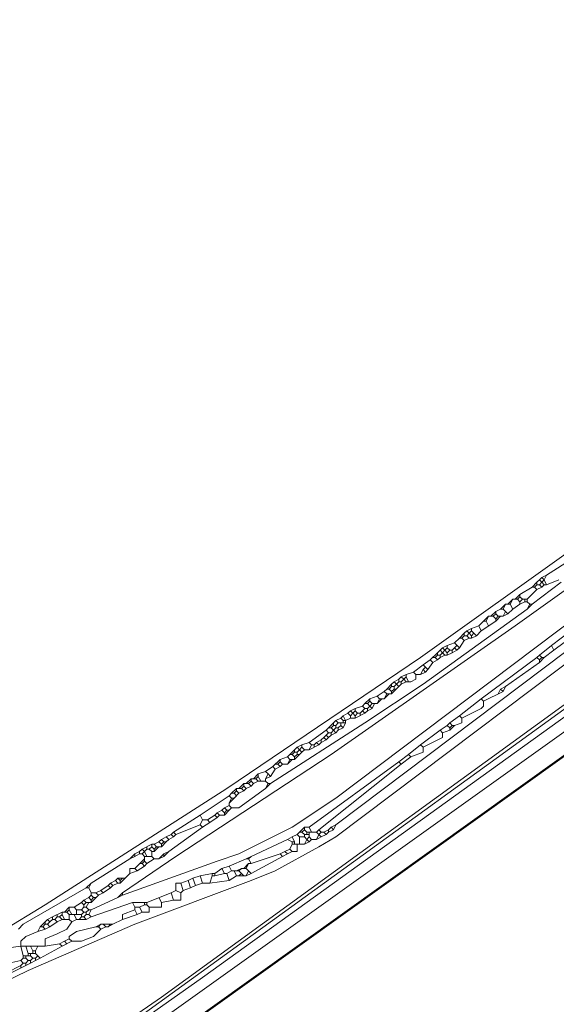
# Model space of a CAD drawing. Header units: metres. Extents: x 92810 to 93633, y 464687 to 465459.
# Tile 259 of 325: x 93314 to 93330, y 465272 to 465301. Entities that reach past the tile are written whole.
import ezdxf

# ---------------------------------------------------------------- set-up
doc = ezdxf.new("R2010")
doc.units = ezdxf.units.M
for name, color, linetype, lineweight, transparency in [('B-OI-KL-DATA_LIANDER-G', 90, 'SI_B_DATA_LIANDER', 18, 0.4), ('B-OI-KL-ET_HS_LIANDER-G', 10, 'SI_B_ET_HS_LIANDON', 18, 0.4), ('B-OI-KL-GAS_HD_LIANDER-G', 30, 'SI_B_GAS_HD_LIANDER', 18, 0.4)]:
    doc.layers.add(name, color=color, linetype=linetype, lineweight=lineweight, transparency=transparency)
doc.styles.get("Standard").update_dxf_attribs({"font": 'isocp.shx'})
doc.linetypes.add('SI_B_DATA_LIANDER', pattern='A,5,-2,["LI-DATA",Standard,S=1.5,R=0,X=-0.51,Y=-0.75],-11', length=18)
doc.linetypes.add('SI_B_ET_HS_LIANDON', pattern='A,5,-2,["LI-HS",Standard,S=1.5,R=0,X=-0.51,Y=-0.75],-10', length=17)
doc.linetypes.add('SI_B_GAS_HD_LIANDER', pattern='A,5,-2,["LI-G-HD",Standard,S=1.5,R=0,X=-0.51,Y=-0.75],-11', length=18)

msp = doc.modelspace()

# ---------------------------------------------------------------- linework, layer by layer
at = {"layer": 'B-OI-KL-DATA_LIANDER-G', "flags": 128}
msp.add_lwpolyline([(93407.607, 465323.036), (93406.893, 465322.893), (93395.607, 465314.393), (93395.321, 465314.25), (93394.75, 465314.321), (93388.607, 465321.179), (93388.179, 465321.393), (93387.321, 465321.25), (93371.036, 465309.393), (93337.893, 465285.75), (93335.679, 465284.107), (93317.607, 465271.036), (93295.536, 465255.607), (93293.179, 465253.893), (93226.607, 465206.679), (93214.393, 465197.036), (93212.964, 465196.393), (93205.679, 465194.607), (93203.821, 465194.607), (93203.536, 465194.536), (93201.679, 465194.036), (93200.107, 465194.036), (93199.679, 465194.107), (93186.179, 465195.893), (93186.036, 465195.964), (93185.393, 465196.393), (93185.179, 465196.464), (93184.679, 465196.607), (93179.893, 465202.964), (93175.536, 465204.321), (93155.536, 465230.607), (93155.536, 465230.893), (93155.25, 465231.036), (93153.821, 465233.107), (93153.679, 465233.107), (93153.464, 465233.679), (93153.393, 465233.679), (93132.821, 465261.75), (93132.607, 465261.821), (93132.536, 465262.321), (93132.179, 465262.536), (93126.321, 465270.75), (93126.107, 465270.964), (93125.179, 465271.464), (93123.25, 465274.179), (93123.25, 465274.321), (93123.321, 465274.893), (93123.25, 465274.964), (93115.964, 465285.679)], dxfattribs=at)
at = {"layer": 'B-OI-KL-ET_HS_LIANDER-G'}
for p, q in [((93328.393, 465282.893), (93327.964, 465282.607)), ((93326.679, 465281.964), (93326.464, 465281.75)), ((93325.536, 465280.964), (93325.321, 465280.75)), ((93328.607, 465280.821), (93328.036, 465280.536)), ((93324.536, 465280.179), (93324.25, 465280.036)), ((93323.679, 465279.964), (93323.464, 465279.75)), ((93323.179, 465279.25), (93322.893, 465279.107)), ((93322.036, 465278.821), (93321.821, 465278.607)), ((93320.821, 465277.821), (93320.679, 465277.679)), ((93322.893, 465276.679), (93322.893, 465276.536)), ((93318.25, 465276.321), (93317.964, 465276.179)), ((93318.036, 465275.893), (93317.75, 465275.607)), ((93318.036, 465275.964), (93318.036, 465275.821)), ((93317.607, 465275.464), (93317.321, 465275.179)), ((93318.821, 465274.893), (93318.107, 465274.607)), ((93316.679, 465274.821), (93316.464, 465274.607)), ((93315.607, 465274.321), (93315.321, 465274.179)), ((93315.893, 465273.464), (93315.607, 465273.321)), ((93314.679, 465272.821), (93314.107, 465272.536)), ((93314.393, 465272.75), (93313.964, 465272.536))]:
    msp.add_line(p, q, dxfattribs=at)
at = {"layer": 'B-OI-KL-ET_HS_LIANDER-G', "flags": 128}
for points in [[(93355.821, 465297.964), (93337.036, 465284.321), (93330.679, 465279.821), (93300.536, 465258.321), (93289.75, 465250.75), (93227.607, 465206.75), (93226.393, 465205.821), (93214.821, 465196.821), (93213.536, 465195.75), (93203.321, 465187.179), (93203.179, 465187.321), (93203.107, 465187.25), (93202.75, 465187.036)], [(93341.536, 465290.893), (93341.393, 465291.036), (93341.321, 465290.964), (93323.679, 465277.679), (93322.393, 465276.821), (93320.821, 465276.036), (93320.179, 465275.821), (93317.393, 465274.821)], [(93338.179, 465290.393), (93338.036, 465290.536), (93330.679, 465285.036), (93326.179, 465281.821), (93320.464, 465277.964), (93315.107, 465274.536), (93313.821, 465273.75), (93311.821, 465272.75), (93310.536, 465272.179), (93308.393, 465271.464), (93306.036, 465270.893), (93304.75, 465270.679), (93300.393, 465270.321), (93293.321, 465270.25), (93291.821, 465270.321), (93288.179, 465270.536), (93286.964, 465270.679), (93283.25, 465271.107), (93281.536, 465271.393), (93273.464, 465272.964)], [(93341.821, 465290.464), (93341.964, 465290.321), (93341.893, 465290.25), (93323.679, 465276.536), (93323.179, 465276.25), (93321.893, 465275.536), (93321.179, 465275.25), (93317.75, 465273.964), (93314.607, 465272.607), (93311.821, 465271.25), (93309.75, 465270.107), (93307.25, 465268.607), (93305.821, 465267.893), (93303.036, 465266.536), (93302.25, 465266.25), (93299.536, 465265.464)], [(93338.464, 465290.036), (93338.607, 465289.821), (93334.464, 465286.679), (93328.964, 465282.75), (93323.536, 465278.964), (93318.964, 465275.964), (93317.393, 465274.893)], [(93330.679, 465284.75), (93329.893, 465284.25)], [(93329.75, 465284.179), (93329.679, 465284.107)], [(93329.893, 465284.25), (93329.75, 465284.179)], [(93329.75, 465284.179), (93329.821, 465284.107)], [(93329.893, 465284.25), (93329.821, 465284.107)], [(93329.464, 465283.893), (93329.107, 465283.679)], [(93329.607, 465284.036), (93329.464, 465283.893)], [(93330.321, 465284.036), (93329.464, 465283.393)], [(93329.464, 465283.893), (93329.536, 465283.893)], [(93329.607, 465283.964), (93329.536, 465283.893)], [(93329.536, 465283.893), (93329.607, 465283.821)], [(93329.679, 465284.107), (93329.607, 465284.036)], [(93329.607, 465284.036), (93329.607, 465283.964)], [(93329.607, 465283.964), (93329.679, 465283.964)], [(93329.75, 465283.893), (93329.607, 465283.821)], [(93329.679, 465284.107), (93329.75, 465284.036)], [(93329.75, 465284.036), (93329.679, 465283.964)], [(93329.679, 465283.964), (93329.75, 465283.893)], [(93329.821, 465284.107), (93329.75, 465284.036)], [(93329.75, 465284.036), (93329.821, 465283.964)], [(93329.821, 465283.964), (93329.75, 465283.893)], [(93329.821, 465284.107), (93329.893, 465283.964)], [(93329.821, 465283.964), (93329.893, 465283.964)], [(93330.25, 465284.107), (93329.893, 465283.964)], [(93329.107, 465283.679), (93328.964, 465283.536)], [(93329.107, 465283.607), (93329.036, 465283.536)], [(93329.107, 465283.679), (93329.107, 465283.607)], [(93329.107, 465283.607), (93329.179, 465283.536)], [(93329.607, 465283.821), (93329.321, 465283.536)], [(93329.321, 465283.25), (93326.25, 465281.036), (93324.536, 465279.893), (93321.75, 465278.107)], [(93328.536, 465283.25), (93328.393, 465283.179)], [(93328.679, 465283.393), (93328.536, 465283.25)], [(93328.536, 465283.25), (93328.607, 465283.25)], [(93328.679, 465283.393), (93328.607, 465283.25)], [(93328.607, 465283.25), (93328.679, 465283.179)], [(93328.679, 465283.393), (93328.821, 465283.393)], [(93328.893, 465283.536), (93328.75, 465283.393)], [(93328.893, 465283.25), (93328.75, 465283.107)], [(93328.893, 465283.536), (93328.821, 465283.393)], [(93328.821, 465283.393), (93328.893, 465283.25)], [(93328.893, 465283.536), (93329.036, 465283.536)], [(93329.107, 465283.393), (93328.893, 465283.25)], [(93329.036, 465283.536), (93329.107, 465283.464)], [(93329.179, 465283.536), (93329.107, 465283.464)], [(93329.107, 465283.464), (93329.107, 465283.393)], [(93329.25, 465283.464), (93329.107, 465283.393)], [(93329.179, 465283.536), (93329.321, 465283.536)], [(93329.25, 465283.536), (93329.25, 465283.464)], [(93329.25, 465283.464), (93329.321, 465283.464)], [(93329.321, 465283.536), (93329.321, 465283.464)], [(93329.321, 465283.464), (93329.393, 465283.393)], [(93329.393, 465283.393), (93329.321, 465283.25)], [(93329.464, 465283.393), (93329.321, 465283.25)], [(93329.393, 465283.393), (93329.464, 465283.393)], [(93328.179, 465283.036), (93328.036, 465282.893)], [(93328.179, 465283.036), (93328.107, 465282.893)], [(93328.179, 465283.036), (93328.321, 465283.036)], [(93328.393, 465283.179), (93328.25, 465283.036)], [(93328.393, 465283.107), (93328.321, 465283.036)], [(93328.321, 465283.036), (93328.393, 465282.964)], [(93328.393, 465283.179), (93328.393, 465283.107)], [(93328.393, 465283.107), (93328.464, 465283.036)], [(93328.464, 465283.036), (93328.393, 465282.964)], [(93328.536, 465283.036), (93328.393, 465282.893)], [(93328.393, 465282.964), (93328.393, 465282.893)], [(93328.464, 465283.036), (93328.607, 465283.036)], [(93328.679, 465283.179), (93328.607, 465283.036)], [(93328.75, 465283.107), (93328.607, 465283.036)], [(93328.679, 465283.179), (93328.75, 465283.107)], [(93327.679, 465282.679), (93327.536, 465282.607)], [(93327.893, 465282.75), (93327.679, 465282.679)], [(93327.679, 465282.679), (93327.679, 465282.607)], [(93328.036, 465282.893), (93327.893, 465282.75)], [(93327.893, 465282.75), (93327.964, 465282.607)], [(93328.036, 465282.893), (93328.107, 465282.893)], [(93328.107, 465282.893), (93328.179, 465282.75)], [(93331.179, 465282.536), (93323.679, 465276.893)], [(93327.321, 465282.393), (93327.179, 465282.25)], [(93327.464, 465282.536), (93327.321, 465282.393)], [(93327.321, 465282.393), (93327.393, 465282.393)], [(93327.464, 465282.464), (93327.393, 465282.393)], [(93327.393, 465282.393), (93327.464, 465282.321)], [(93327.536, 465282.607), (93327.464, 465282.536)], [(93327.464, 465282.536), (93327.464, 465282.464)], [(93327.464, 465282.464), (93327.536, 465282.464)], [(93327.607, 465282.393), (93327.464, 465282.321)], [(93327.536, 465282.607), (93327.607, 465282.536)], [(93327.607, 465282.536), (93327.536, 465282.464)], [(93327.536, 465282.464), (93327.607, 465282.393)], [(93327.679, 465282.607), (93327.607, 465282.536)], [(93327.607, 465282.536), (93327.679, 465282.464)], [(93327.607, 465282.393), (93327.679, 465282.393)], [(93327.679, 465282.607), (93327.75, 465282.536)], [(93327.75, 465282.536), (93327.679, 465282.464)], [(93327.679, 465282.464), (93327.679, 465282.393)], [(93327.821, 465282.464), (93327.679, 465282.393)], [(93327.75, 465282.536), (93327.821, 465282.464)], [(93327.964, 465282.607), (93327.821, 465282.464)], [(93330.607, 465282.607), (93330.036, 465282.179)], [(93330.679, 465282.464), (93330.107, 465282.036)], [(93326.821, 465282.107), (93326.75, 465282.036)], [(93326.964, 465282.179), (93326.821, 465282.107)], [(93326.821, 465282.107), (93326.893, 465282.036)], [(93326.964, 465282.107), (93326.893, 465282.036)], [(93327.179, 465282.25), (93326.964, 465282.179)], [(93326.964, 465282.179), (93326.964, 465282.107)], [(93326.964, 465282.107), (93327.036, 465282.036)], [(93327.179, 465282.107), (93327.107, 465282.036)], [(93327.179, 465282.25), (93327.321, 465282.107)], [(93327.25, 465282.179), (93327.179, 465282.107)], [(93327.179, 465282.107), (93327.25, 465282.036)], [(93327.321, 465282.107), (93327.25, 465282.036)], [(93327.464, 465282.321), (93327.321, 465282.107)], [(93330.036, 465282.179), (93329.679, 465281.893)], [(93330.036, 465282.179), (93330.107, 465282.036)], [(93326.536, 465281.821), (93326.607, 465281.821)], [(93326.679, 465281.893), (93326.607, 465281.821)], [(93326.607, 465281.821), (93326.679, 465281.75)], [(93326.75, 465282.036), (93326.679, 465281.964)], [(93326.679, 465281.964), (93326.679, 465281.893)], [(93326.679, 465281.893), (93326.75, 465281.893)], [(93326.75, 465281.821), (93326.679, 465281.75)], [(93326.75, 465282.036), (93326.821, 465281.964)], [(93326.821, 465281.964), (93326.75, 465281.893)], [(93326.75, 465281.893), (93326.75, 465281.821)], [(93326.893, 465281.893), (93326.75, 465281.821)], [(93326.893, 465282.036), (93326.821, 465281.964)], [(93326.821, 465281.964), (93326.893, 465281.893)], [(93326.893, 465282.036), (93326.964, 465281.964)], [(93326.893, 465281.893), (93326.964, 465281.893)], [(93327.036, 465282.036), (93326.964, 465281.964)], [(93326.964, 465281.964), (93326.964, 465281.893)], [(93327.107, 465281.964), (93326.964, 465281.893)], [(93327.036, 465282.036), (93327.107, 465282.036)], [(93327.107, 465282.036), (93327.107, 465281.964)], [(93327.25, 465282.036), (93327.107, 465281.964)], [(93329.607, 465281.821), (93327.964, 465280.607)], [(93329.679, 465281.893), (93329.607, 465281.821)], [(93329.607, 465281.821), (93329.679, 465281.75)], [(93329.679, 465281.893), (93329.75, 465281.821)], [(93329.75, 465281.821), (93329.679, 465281.75)], [(93329.821, 465281.821), (93329.679, 465281.679)], [(93329.75, 465281.821), (93329.821, 465281.821)], [(93330.107, 465282.036), (93329.821, 465281.821)], [(93326.25, 465281.607), (93325.964, 465281.393)], [(93326.464, 465281.75), (93326.25, 465281.607)], [(93326.25, 465281.607), (93326.321, 465281.536)], [(93326.321, 465281.536), (93326.25, 465281.464)], [(93326.321, 465281.536), (93326.393, 465281.464)], [(93326.536, 465281.679), (93326.393, 465281.464)], [(93326.464, 465281.75), (93326.536, 465281.679)], [(93326.679, 465281.75), (93326.536, 465281.679)], [(93329.679, 465281.679), (93328.679, 465280.964)], [(93329.679, 465281.75), (93329.679, 465281.679)], [(93325.607, 465281.25), (93325.536, 465281.179)], [(93325.75, 465281.321), (93325.607, 465281.25)], [(93325.607, 465281.25), (93325.679, 465281.179)], [(93325.75, 465281.25), (93325.679, 465281.179)], [(93325.964, 465281.393), (93325.75, 465281.321)], [(93325.75, 465281.321), (93325.75, 465281.25)], [(93325.75, 465281.25), (93325.821, 465281.107)], [(93326.036, 465281.321), (93326.036, 465281.179), (93325.893, 465281.107)], [(93325.964, 465281.393), (93326.036, 465281.321)], [(93326.036, 465281.321), (93326.179, 465281.321)], [(93326.25, 465281.464), (93326.179, 465281.321)], [(93326.321, 465281.393), (93326.179, 465281.321)], [(93326.25, 465281.464), (93326.321, 465281.393)], [(93326.393, 465281.464), (93326.321, 465281.393)], [(93325.321, 465281.036), (93325.179, 465280.893)], [(93325.321, 465280.964), (93325.25, 465280.893)], [(93325.393, 465281.107), (93325.321, 465281.036)], [(93325.321, 465281.036), (93325.321, 465280.964)], [(93325.321, 465280.964), (93325.393, 465280.964)], [(93325.536, 465281.179), (93325.393, 465281.107)], [(93325.393, 465281.107), (93325.464, 465281.036)], [(93325.464, 465281.036), (93325.393, 465280.964)], [(93325.393, 465280.964), (93325.393, 465280.893)], [(93325.536, 465281.107), (93325.464, 465281.036)], [(93325.464, 465281.036), (93325.536, 465280.964)], [(93325.536, 465281.179), (93325.536, 465281.107)], [(93325.536, 465281.107), (93325.607, 465281.107)], [(93325.607, 465281.036), (93325.536, 465280.964)], [(93325.679, 465281.179), (93325.607, 465281.107)], [(93325.607, 465281.107), (93325.607, 465281.036)], [(93325.75, 465281.107), (93325.607, 465281.036)], [(93325.679, 465281.179), (93325.75, 465281.107)], [(93325.75, 465281.107), (93325.893, 465281.107)], [(93328.679, 465280.964), (93328.536, 465280.893)], [(93328.679, 465280.964), (93328.607, 465280.821)], [(93324.893, 465280.679), (93324.679, 465280.607)], [(93325.107, 465280.821), (93324.893, 465280.679)], [(93324.893, 465280.679), (93324.964, 465280.607)], [(93325.179, 465280.893), (93325.107, 465280.821)], [(93325.107, 465280.821), (93325.179, 465280.75)], [(93325.179, 465280.75), (93325.107, 465280.607)], [(93325.25, 465280.75), (93325.107, 465280.607)], [(93325.179, 465280.893), (93325.25, 465280.893)], [(93325.179, 465280.75), (93325.321, 465280.75)], [(93325.25, 465280.893), (93325.321, 465280.821)], [(93325.393, 465280.893), (93325.321, 465280.821)], [(93325.321, 465280.821), (93325.321, 465280.75)], [(93325.393, 465280.893), (93325.464, 465280.893)], [(93328.536, 465280.893), (93328.464, 465280.75)], [(93328.536, 465280.893), (93328.607, 465280.821)], [(93324.464, 465280.393), (93324.25, 465280.321)], [(93324.536, 465280.464), (93324.464, 465280.393)], [(93324.464, 465280.393), (93324.536, 465280.321)], [(93324.679, 465280.607), (93324.536, 465280.464)], [(93324.536, 465280.464), (93324.607, 465280.464)], [(93324.679, 465280.536), (93324.607, 465280.464)], [(93324.607, 465280.464), (93324.679, 465280.393)], [(93324.679, 465280.393), (93324.607, 465280.321)], [(93324.679, 465280.607), (93324.679, 465280.536)], [(93324.679, 465280.536), (93324.75, 465280.464)], [(93324.75, 465280.464), (93324.679, 465280.393)], [(93324.679, 465280.393), (93324.75, 465280.321)], [(93324.75, 465280.464), (93324.893, 465280.464)], [(93324.821, 465280.464), (93324.75, 465280.321)], [(93324.964, 465280.607), (93324.893, 465280.464)], [(93325.036, 465280.607), (93324.893, 465280.464)], [(93324.964, 465280.607), (93325.107, 465280.607)], [(93327.964, 465280.607), (93327.321, 465280.107)], [(93328.036, 465280.536), (93328.036, 465280.393), (93327.964, 465280.321), (93327.393, 465280.036)], [(93327.964, 465280.607), (93328.036, 465280.536)], [(93323.893, 465280.107), (93323.821, 465280.036)], [(93324.036, 465280.179), (93323.893, 465280.107)], [(93323.893, 465280.107), (93323.964, 465279.964)], [(93324.107, 465280.25), (93324.036, 465280.179)], [(93324.036, 465280.179), (93324.107, 465280.107)], [(93324.25, 465280.321), (93324.107, 465280.25)], [(93324.107, 465280.25), (93324.179, 465280.179)], [(93324.179, 465280.179), (93324.107, 465280.107)], [(93324.107, 465280.107), (93324.107, 465280.036)], [(93324.25, 465280.25), (93324.179, 465280.179)], [(93324.179, 465280.179), (93324.25, 465280.107)], [(93324.25, 465280.321), (93324.25, 465280.25)], [(93324.25, 465280.25), (93324.321, 465280.179)], [(93324.321, 465280.179), (93324.25, 465280.107)], [(93324.25, 465280.107), (93324.25, 465280.036)], [(93324.321, 465280.179), (93324.393, 465280.179)], [(93324.464, 465280.25), (93324.393, 465280.179)], [(93324.393, 465280.179), (93324.393, 465280.107)], [(93324.536, 465280.321), (93324.464, 465280.25)], [(93324.464, 465280.25), (93324.536, 465280.179)], [(93324.536, 465280.321), (93324.607, 465280.321)], [(93324.607, 465280.25), (93324.536, 465280.179)], [(93324.607, 465280.321), (93324.607, 465280.25)], [(93324.75, 465280.321), (93324.607, 465280.25)], [(93327.321, 465280.107), (93327.036, 465279.893)], [(93327.321, 465280.107), (93327.393, 465280.036)], [(93323.607, 465279.821), (93323.536, 465279.75)], [(93323.607, 465279.893), (93323.607, 465279.821)], [(93323.607, 465279.821), (93323.679, 465279.821)], [(93323.821, 465280.036), (93323.679, 465279.964)], [(93323.679, 465279.964), (93323.75, 465279.893)], [(93323.75, 465279.893), (93323.679, 465279.821)], [(93323.679, 465279.821), (93323.679, 465279.75)], [(93323.75, 465279.893), (93323.964, 465279.893)], [(93323.821, 465279.821), (93323.75, 465279.75)], [(93323.821, 465280.036), (93323.893, 465279.964)], [(93323.821, 465279.893), (93323.821, 465279.821)], [(93323.821, 465279.821), (93323.893, 465279.75)], [(93323.893, 465279.964), (93323.964, 465279.964)], [(93323.893, 465279.964), (93323.893, 465279.893)], [(93323.964, 465279.893), (93323.893, 465279.75)], [(93324.107, 465280.036), (93323.964, 465279.964)], [(93323.964, 465279.964), (93323.964, 465279.893)], [(93324.107, 465280.036), (93324.25, 465280.036)], [(93326.964, 465279.821), (93326.75, 465279.679)], [(93327.036, 465279.893), (93326.964, 465279.821)], [(93326.964, 465279.821), (93327.036, 465279.75)], [(93327.036, 465279.893), (93327.107, 465279.821)], [(93327.107, 465279.821), (93327.036, 465279.75)], [(93327.179, 465279.821), (93327.036, 465279.679)], [(93327.107, 465279.821), (93327.179, 465279.821)], [(93327.393, 465280.036), (93327.393, 465279.893), (93327.179, 465279.821)], [(93323.393, 465279.679), (93322.893, 465279.321)], [(93323.393, 465279.536), (93323.321, 465279.464)], [(93323.464, 465279.75), (93323.393, 465279.679)], [(93323.393, 465279.679), (93323.464, 465279.607)], [(93323.464, 465279.607), (93323.393, 465279.536)], [(93323.393, 465279.536), (93323.464, 465279.464)], [(93323.464, 465279.75), (93323.536, 465279.75)], [(93323.464, 465279.607), (93323.536, 465279.607)], [(93323.536, 465279.536), (93323.464, 465279.464)], [(93323.536, 465279.75), (93323.607, 465279.679)], [(93323.607, 465279.679), (93323.536, 465279.607)], [(93323.536, 465279.607), (93323.536, 465279.536)], [(93323.679, 465279.607), (93323.536, 465279.536)], [(93323.679, 465279.75), (93323.607, 465279.679)], [(93323.607, 465279.679), (93323.679, 465279.607)], [(93323.679, 465279.75), (93323.75, 465279.75)], [(93323.75, 465279.679), (93323.679, 465279.607)], [(93323.75, 465279.75), (93323.75, 465279.679)], [(93323.893, 465279.75), (93323.75, 465279.679)], [(93326.75, 465279.679), (93326.179, 465279.25)], [(93326.821, 465279.607), (93326.821, 465279.464), (93326.25, 465279.179)], [(93326.75, 465279.679), (93326.821, 465279.607)], [(93327.036, 465279.679), (93326.821, 465279.607)], [(93327.036, 465279.75), (93327.036, 465279.679)], [(93322.679, 465279.25), (93322.536, 465279.179)], [(93322.893, 465279.321), (93322.679, 465279.25)], [(93322.679, 465279.25), (93322.679, 465279.179)], [(93322.893, 465279.321), (93322.964, 465279.25)], [(93322.964, 465279.25), (93322.893, 465279.107)], [(93322.964, 465279.25), (93323.036, 465279.25)], [(93323.107, 465279.321), (93323.036, 465279.25)], [(93323.036, 465279.25), (93323.036, 465279.179)], [(93323.25, 465279.393), (93323.107, 465279.321)], [(93323.107, 465279.321), (93323.179, 465279.25)], [(93323.25, 465279.321), (93323.179, 465279.25)], [(93323.321, 465279.464), (93323.25, 465279.393)], [(93323.25, 465279.393), (93323.25, 465279.321)], [(93323.393, 465279.393), (93323.25, 465279.321)], [(93323.321, 465279.464), (93323.393, 465279.393)], [(93323.464, 465279.464), (93323.393, 465279.393)], [(93326.179, 465279.25), (93325.821, 465278.964)], [(93326.179, 465279.25), (93326.25, 465279.179)], [(93322.321, 465278.964), (93322.25, 465278.893)], [(93322.464, 465279.107), (93322.321, 465278.964)], [(93322.321, 465278.964), (93322.393, 465278.964)], [(93322.464, 465279.036), (93322.393, 465278.964)], [(93322.393, 465278.964), (93322.464, 465278.893)], [(93322.536, 465279.179), (93322.464, 465279.107)], [(93322.464, 465279.107), (93322.464, 465279.036)], [(93322.464, 465279.036), (93322.536, 465279.036)], [(93322.536, 465278.964), (93322.464, 465278.893)], [(93322.607, 465278.964), (93322.464, 465278.821)], [(93322.536, 465279.179), (93322.607, 465279.107)], [(93322.607, 465279.107), (93322.536, 465279.036)], [(93322.536, 465279.036), (93322.536, 465278.964)], [(93322.536, 465278.964), (93322.607, 465278.964)], [(93322.679, 465279.179), (93322.607, 465279.107)], [(93322.607, 465279.107), (93322.679, 465279.036)], [(93322.679, 465279.036), (93322.607, 465278.964)], [(93322.679, 465279.179), (93322.75, 465279.107)], [(93322.75, 465279.107), (93322.679, 465279.036)], [(93322.75, 465279.107), (93322.893, 465279.107)], [(93325.821, 465278.964), (93325.536, 465278.75)], [(93325.821, 465278.964), (93325.893, 465278.893)], [(93326.25, 465279.179), (93326.25, 465279.036), (93325.893, 465278.893)], [(93321.893, 465278.679), (93321.964, 465278.679)], [(93322.036, 465278.75), (93321.964, 465278.679)], [(93321.964, 465278.679), (93322.036, 465278.607)], [(93322.25, 465278.893), (93322.036, 465278.821)], [(93322.036, 465278.821), (93322.036, 465278.75)], [(93322.036, 465278.75), (93322.107, 465278.679)], [(93322.107, 465278.679), (93322.036, 465278.607)], [(93322.107, 465278.679), (93322.25, 465278.679)], [(93322.25, 465278.893), (93322.321, 465278.821)], [(93322.321, 465278.821), (93322.25, 465278.679)], [(93322.393, 465278.821), (93322.25, 465278.679)], [(93322.321, 465278.821), (93322.464, 465278.821)], [(93322.464, 465278.893), (93322.464, 465278.821)], [(93325.536, 465278.75), (93322.893, 465276.821)], [(93325.607, 465278.679), (93323.179, 465276.75)], [(93325.536, 465278.75), (93325.607, 465278.679)], [(93325.893, 465278.893), (93325.607, 465278.679)], [(93321.393, 465278.393), (93321.25, 465278.25)], [(93321.393, 465278.321), (93321.321, 465278.25)], [(93321.607, 465278.464), (93321.393, 465278.393)], [(93321.393, 465278.393), (93321.393, 465278.321)], [(93321.393, 465278.321), (93321.464, 465278.179)], [(93321.821, 465278.607), (93321.607, 465278.464)], [(93321.607, 465278.464), (93321.679, 465278.393)], [(93321.679, 465278.393), (93321.607, 465278.25)], [(93321.75, 465278.321), (93321.607, 465278.25)], [(93321.679, 465278.393), (93321.75, 465278.321)], [(93321.893, 465278.536), (93321.75, 465278.321)], [(93321.821, 465278.607), (93321.893, 465278.536)], [(93322.036, 465278.607), (93321.893, 465278.536)], [(93320.964, 465278.107), (93320.821, 465277.964)], [(93320.964, 465278.036), (93320.893, 465277.964)], [(93320.964, 465278.107), (93321.107, 465278.107)], [(93320.964, 465278.107), (93320.964, 465278.036)], [(93320.964, 465278.036), (93321.036, 465277.964)], [(93321.179, 465278.25), (93321.036, 465278.107)], [(93321.179, 465278.036), (93321.036, 465277.964)], [(93321.179, 465278.179), (93321.107, 465278.107)], [(93321.107, 465278.107), (93321.179, 465278.036)], [(93321.179, 465278.25), (93321.321, 465278.25)], [(93321.179, 465278.25), (93321.179, 465278.179)], [(93321.179, 465278.179), (93321.25, 465278.107)], [(93321.25, 465278.107), (93321.179, 465278.036)], [(93321.393, 465278.179), (93321.25, 465278.107)], [(93321.321, 465278.25), (93321.393, 465278.179)], [(93321.393, 465278.179), (93321.607, 465278.179)], [(93321.607, 465278.25), (93321.607, 465278.179)], [(93321.607, 465278.179), (93321.679, 465278.107)], [(93321.679, 465278.107), (93321.607, 465277.964)], [(93321.75, 465278.107), (93321.607, 465277.964)], [(93321.679, 465278.107), (93321.75, 465278.107)], [(93320.536, 465277.75), (93319.679, 465277.179)], [(93320.607, 465277.821), (93320.536, 465277.75)], [(93320.536, 465277.75), (93320.607, 465277.679)], [(93320.75, 465277.964), (93320.607, 465277.821)], [(93321.607, 465277.964), (93320.821, 465277.393), (93320.607, 465277.393)], [(93320.607, 465277.821), (93320.679, 465277.821)], [(93320.75, 465277.893), (93320.679, 465277.821)], [(93320.679, 465277.821), (93320.75, 465277.75)], [(93320.75, 465277.964), (93320.893, 465277.964)], [(93320.75, 465277.964), (93320.75, 465277.893)], [(93320.75, 465277.893), (93320.821, 465277.821)], [(93320.964, 465277.893), (93320.821, 465277.821)], [(93320.893, 465277.964), (93320.964, 465277.893)], [(93321.036, 465277.964), (93320.964, 465277.893)], [(93320.536, 465277.464), (93320.393, 465277.393)], [(93320.607, 465277.679), (93320.536, 465277.536)], [(93320.679, 465277.679), (93320.536, 465277.536)], [(93320.536, 465277.536), (93320.536, 465277.464)], [(93320.536, 465277.464), (93320.607, 465277.393)], [(93320.607, 465277.679), (93320.679, 465277.679)], [(93319.679, 465277.179), (93318.893, 465276.679)], [(93319.679, 465277.179), (93319.75, 465277.036)], [(93320.107, 465277.179), (93319.893, 465277.036)], [(93320.179, 465277.25), (93320.107, 465277.179)], [(93320.107, 465277.179), (93320.179, 465277.107)], [(93320.321, 465277.321), (93320.179, 465277.25)], [(93320.179, 465277.25), (93320.25, 465277.179)], [(93320.25, 465277.179), (93320.179, 465277.107)], [(93320.25, 465277.179), (93320.393, 465277.179)], [(93320.393, 465277.393), (93320.321, 465277.321)], [(93320.321, 465277.321), (93320.393, 465277.25)], [(93320.393, 465277.393), (93320.464, 465277.321)], [(93320.464, 465277.321), (93320.393, 465277.25)], [(93320.536, 465277.321), (93320.393, 465277.179)], [(93320.393, 465277.25), (93320.393, 465277.179)], [(93320.464, 465277.321), (93320.536, 465277.321)], [(93320.607, 465277.393), (93320.536, 465277.321)], [(93319.679, 465276.893), (93318.964, 465276.607)], [(93319.75, 465277.036), (93319.679, 465276.893)], [(93319.679, 465276.893), (93319.75, 465276.821)], [(93319.75, 465277.036), (93319.893, 465277.036)], [(93319.964, 465276.964), (93319.75, 465276.821)], [(93319.893, 465277.036), (93319.964, 465276.964)], [(93320.179, 465277.107), (93319.964, 465276.964)], [(93323.679, 465276.893), (93323.536, 465276.821)], [(93323.679, 465276.893), (93323.607, 465276.75)], [(93318.821, 465276.607), (93318.679, 465276.536)], [(93319.75, 465276.821), (93318.75, 465276.107)], [(93318.893, 465276.679), (93318.821, 465276.607)], [(93318.821, 465276.607), (93318.893, 465276.536)], [(93318.893, 465276.679), (93318.964, 465276.607)], [(93318.964, 465276.607), (93318.893, 465276.536)], [(93322.536, 465276.607), (93322.393, 465276.536)], [(93322.607, 465276.679), (93322.536, 465276.607)], [(93322.536, 465276.607), (93322.607, 465276.536)], [(93322.75, 465276.821), (93322.607, 465276.679)], [(93322.607, 465276.679), (93322.679, 465276.679)], [(93322.75, 465276.75), (93322.679, 465276.679)], [(93322.679, 465276.679), (93322.75, 465276.607)], [(93322.75, 465276.821), (93322.893, 465276.821)], [(93322.75, 465276.821), (93322.75, 465276.75)], [(93322.75, 465276.75), (93322.821, 465276.679)], [(93322.75, 465276.607), (93322.893, 465276.607)], [(93322.75, 465276.607), (93322.75, 465276.536)], [(93322.821, 465276.679), (93323.107, 465276.679)], [(93322.821, 465276.679), (93322.821, 465276.607)], [(93322.893, 465276.821), (93322.964, 465276.679)], [(93323.179, 465276.75), (93323.107, 465276.679)], [(93323.107, 465276.679), (93323.179, 465276.607)], [(93323.179, 465276.607), (93323.107, 465276.464)], [(93323.179, 465276.75), (93323.25, 465276.679)], [(93323.25, 465276.679), (93323.179, 465276.607)], [(93323.179, 465276.607), (93323.25, 465276.536)], [(93323.25, 465276.679), (93323.321, 465276.679)], [(93323.393, 465276.607), (93323.25, 465276.536)], [(93323.464, 465276.75), (93323.321, 465276.679)], [(93323.321, 465276.679), (93323.393, 465276.607)], [(93323.464, 465276.679), (93323.393, 465276.607)], [(93323.536, 465276.821), (93323.464, 465276.75)], [(93323.464, 465276.75), (93323.464, 465276.679)], [(93323.607, 465276.75), (93323.464, 465276.679)], [(93323.536, 465276.821), (93323.607, 465276.75)], [(93318.25, 465276.321), (93318.321, 465276.321)], [(93318.25, 465276.321), (93318.25, 465276.25)], [(93318.464, 465276.393), (93318.321, 465276.321)], [(93318.321, 465276.321), (93318.393, 465276.25)], [(93318.536, 465276.464), (93318.464, 465276.393)], [(93318.464, 465276.393), (93318.536, 465276.321)], [(93318.679, 465276.536), (93318.536, 465276.464)], [(93318.536, 465276.464), (93318.607, 465276.393)], [(93318.607, 465276.393), (93318.536, 465276.321)], [(93318.679, 465276.393), (93318.536, 465276.25)], [(93318.536, 465276.321), (93318.536, 465276.25)], [(93318.607, 465276.393), (93318.679, 465276.393)], [(93318.679, 465276.536), (93318.75, 465276.464)], [(93318.75, 465276.464), (93318.679, 465276.393)], [(93318.893, 465276.536), (93318.75, 465276.464)], [(93322.25, 465276.464), (93321.179, 465275.964)], [(93322.393, 465276.536), (93322.25, 465276.464)], [(93322.25, 465276.464), (93322.393, 465276.393)], [(93322.393, 465276.321), (93322.321, 465276.179)], [(93322.393, 465276.536), (93322.464, 465276.393)], [(93322.393, 465276.393), (93322.464, 465276.393)], [(93322.393, 465276.393), (93322.393, 465276.321)], [(93322.393, 465276.321), (93322.75, 465276.321)], [(93322.536, 465276.321), (93322.536, 465276.107), (93322.393, 465276.107)], [(93322.464, 465276.393), (93322.464, 465276.321)], [(93322.607, 465276.536), (93322.75, 465276.536)], [(93322.607, 465276.536), (93322.607, 465276.321)], [(93322.75, 465276.536), (93322.821, 465276.464)], [(93322.821, 465276.464), (93322.75, 465276.321)], [(93322.893, 465276.393), (93322.75, 465276.321)], [(93322.893, 465276.536), (93322.821, 465276.464)], [(93322.821, 465276.464), (93322.893, 465276.393)], [(93322.893, 465276.536), (93322.964, 465276.464)], [(93322.964, 465276.464), (93322.893, 465276.393)], [(93322.964, 465276.464), (93323.107, 465276.464)], [(93323.25, 465276.536), (93323.107, 465276.464)], [(93317.75, 465276.036), (93317.607, 465275.893)], [(93317.893, 465276.107), (93317.75, 465276.036)], [(93317.75, 465276.036), (93317.75, 465275.964)], [(93317.893, 465276.036), (93317.75, 465275.964)], [(93317.964, 465276.179), (93317.893, 465276.107)], [(93317.893, 465276.107), (93317.893, 465276.036)], [(93317.893, 465276.036), (93317.964, 465276.036)], [(93317.964, 465276.179), (93318.036, 465276.107)], [(93318.036, 465276.107), (93317.964, 465276.036)], [(93317.964, 465276.036), (93318.036, 465275.964)], [(93318.107, 465276.179), (93318.036, 465276.107)], [(93318.036, 465276.107), (93318.107, 465275.964)], [(93318.107, 465276.25), (93318.107, 465276.179)], [(93318.107, 465276.179), (93318.179, 465276.179)], [(93318.25, 465276.25), (93318.179, 465276.179)], [(93318.179, 465276.179), (93318.25, 465276.107)], [(93318.25, 465276.25), (93318.321, 465276.179)], [(93318.25, 465276.107), (93318.321, 465276.107)], [(93318.25, 465276.107), (93318.25, 465275.964)], [(93318.393, 465276.25), (93318.321, 465276.179)], [(93318.464, 465276.25), (93318.321, 465276.107)], [(93318.321, 465276.179), (93318.321, 465276.107)], [(93318.393, 465276.25), (93318.536, 465276.25)], [(93318.607, 465276.036), (93318.464, 465275.893)], [(93318.75, 465276.107), (93318.607, 465275.964)], [(93318.75, 465276.107), (93318.607, 465276.036)], [(93318.607, 465276.036), (93318.607, 465275.964)], [(93322.036, 465276.036), (93321.179, 465275.75)], [(93322.179, 465276.107), (93322.036, 465276.036)], [(93322.036, 465276.036), (93322.107, 465275.964)], [(93322.25, 465276.036), (93322.107, 465275.964)], [(93322.321, 465276.179), (93322.179, 465276.107)], [(93322.179, 465276.107), (93322.25, 465276.036)], [(93322.393, 465276.107), (93322.25, 465276.036)], [(93322.321, 465276.179), (93322.393, 465276.107)], [(93317.607, 465275.893), (93316.464, 465275.179)], [(93317.75, 465275.964), (93317.607, 465275.893)], [(93317.893, 465275.75), (93317.964, 465275.75)], [(93318.036, 465275.821), (93317.964, 465275.75)], [(93317.964, 465275.75), (93318.036, 465275.679)], [(93318.036, 465275.964), (93318.25, 465275.964)], [(93318.036, 465275.821), (93318.107, 465275.75)], [(93318.107, 465275.75), (93318.036, 465275.679)], [(93318.321, 465275.893), (93318.107, 465275.75)], [(93318.25, 465275.964), (93318.321, 465275.893)], [(93318.321, 465275.893), (93318.464, 465275.893)], [(93318.607, 465275.964), (93318.464, 465275.893)], [(93321.036, 465275.893), (93320.536, 465275.679)], [(93321.107, 465275.75), (93320.964, 465275.607)], [(93321.179, 465275.964), (93321.036, 465275.893)], [(93321.036, 465275.893), (93321.107, 465275.893)], [(93321.107, 465275.75), (93321.036, 465275.607)], [(93321.179, 465275.964), (93321.107, 465275.893)], [(93321.107, 465275.893), (93321.179, 465275.75)], [(93321.107, 465275.75), (93321.179, 465275.75)], [(93322.107, 465275.964), (93321.179, 465275.464)], [(93317.75, 465275.607), (93317.607, 465275.607), (93317.607, 465275.464)], [(93317.821, 465275.536), (93317.607, 465275.464)], [(93317.75, 465275.607), (93317.821, 465275.536)], [(93318.036, 465275.679), (93317.821, 465275.536)], [(93320.036, 465275.464), (93319.679, 465275.393)], [(93320.036, 465275.464), (93320.107, 465275.464)], [(93320.036, 465275.464), (93320.036, 465275.393)], [(93320.321, 465275.607), (93320.107, 465275.464)], [(93320.107, 465275.464), (93320.107, 465275.393)], [(93320.393, 465275.464), (93320.107, 465275.393)], [(93320.536, 465275.679), (93320.321, 465275.607)], [(93320.321, 465275.607), (93320.393, 465275.464)], [(93320.393, 465275.464), (93320.464, 465275.464)], [(93320.607, 465275.536), (93320.464, 465275.464)], [(93320.464, 465275.464), (93320.536, 465275.25)], [(93320.536, 465275.679), (93320.607, 465275.536)], [(93320.607, 465275.536), (93320.821, 465275.536)], [(93320.679, 465275.536), (93320.75, 465275.393)], [(93320.893, 465275.607), (93320.75, 465275.536)], [(93320.893, 465275.607), (93320.821, 465275.536)], [(93320.821, 465275.536), (93320.893, 465275.464)], [(93320.893, 465275.464), (93320.821, 465275.393)], [(93320.893, 465275.607), (93321.036, 465275.607)], [(93320.893, 465275.464), (93320.964, 465275.393)], [(93321.036, 465275.607), (93321.107, 465275.536)], [(93321.107, 465275.536), (93321.036, 465275.393)], [(93321.179, 465275.464), (93321.036, 465275.393)], [(93321.107, 465275.536), (93321.179, 465275.464)], [(93316.464, 465275.179), (93316.321, 465275.036)], [(93316.464, 465275.179), (93316.393, 465275.036)], [(93317.036, 465275.179), (93316.964, 465275.107)], [(93317.179, 465275.25), (93317.036, 465275.179)], [(93317.036, 465275.179), (93317.107, 465275.107)], [(93317.25, 465275.179), (93317.107, 465275.107)], [(93317.25, 465275.321), (93317.179, 465275.25)], [(93317.179, 465275.25), (93317.25, 465275.179)], [(93317.25, 465275.321), (93317.464, 465275.321)], [(93317.25, 465275.321), (93317.321, 465275.25)], [(93317.25, 465275.179), (93317.321, 465275.179)], [(93317.393, 465275.321), (93317.321, 465275.25)], [(93317.321, 465275.25), (93317.321, 465275.179)], [(93319.107, 465275.179), (93318.964, 465275.179), (93318.964, 465274.964)], [(93319.321, 465275.25), (93319.107, 465275.179)], [(93319.107, 465275.179), (93319.179, 465274.964)], [(93319.464, 465275.321), (93319.321, 465275.25)], [(93319.321, 465275.25), (93319.393, 465275.036)], [(93319.679, 465275.393), (93319.464, 465275.321)], [(93319.464, 465275.321), (93319.536, 465275.107)], [(93319.75, 465275.179), (93319.536, 465275.107)], [(93319.679, 465275.393), (93319.75, 465275.179)], [(93319.75, 465275.179), (93319.964, 465275.179)], [(93320.036, 465275.393), (93319.964, 465275.179)], [(93320.536, 465275.25), (93319.964, 465275.179)], [(93320.036, 465275.393), (93320.107, 465275.393)], [(93320.75, 465275.393), (93320.536, 465275.25)], [(93320.75, 465275.393), (93321.036, 465275.393)], [(93316.321, 465275.036), (93314.464, 465273.964), (93314.321, 465273.821)], [(93316.321, 465275.036), (93316.393, 465275.036)], [(93316.393, 465275.036), (93316.464, 465274.893)], [(93316.464, 465274.893), (93316.607, 465274.893)], [(93316.464, 465274.893), (93316.464, 465274.821)], [(93316.75, 465274.964), (93316.607, 465274.893)], [(93316.607, 465274.893), (93316.679, 465274.821)], [(93316.821, 465274.893), (93316.679, 465274.821)], [(93316.964, 465275.107), (93316.75, 465274.964)], [(93316.75, 465274.964), (93316.821, 465274.893)], [(93317.036, 465275.036), (93316.821, 465274.893)], [(93316.964, 465275.107), (93317.036, 465275.036)], [(93317.107, 465275.107), (93317.036, 465275.036)], [(93317.393, 465274.893), (93317.25, 465274.75)], [(93317.393, 465274.893), (93317.393, 465274.821)], [(93318.964, 465274.964), (93318.821, 465274.893)], [(93318.821, 465274.893), (93318.893, 465274.679)], [(93319.107, 465274.893), (93319.107, 465274.679), (93318.893, 465274.679)], [(93318.964, 465274.964), (93319.107, 465274.893)], [(93319.179, 465274.964), (93319.107, 465274.893)], [(93319.393, 465275.036), (93319.179, 465274.964)], [(93319.536, 465275.107), (93319.393, 465275.036)], [(93316.179, 465274.607), (93315.964, 465274.464)], [(93316.25, 465274.679), (93316.179, 465274.607)], [(93316.179, 465274.607), (93316.25, 465274.536)], [(93316.393, 465274.75), (93316.25, 465274.679)], [(93316.25, 465274.679), (93316.321, 465274.607)], [(93316.321, 465274.607), (93316.25, 465274.536)], [(93316.321, 465274.607), (93316.464, 465274.607)], [(93316.393, 465274.607), (93316.321, 465274.464)], [(93316.464, 465274.821), (93316.393, 465274.75)], [(93316.393, 465274.75), (93316.464, 465274.679)], [(93316.464, 465274.821), (93316.536, 465274.75)], [(93316.536, 465274.75), (93316.464, 465274.679)], [(93317.25, 465274.75), (93316.464, 465274.393)], [(93316.464, 465274.679), (93316.464, 465274.607)], [(93317.679, 465274.607), (93316.464, 465274.179)], [(93316.536, 465274.75), (93316.607, 465274.75)], [(93317.393, 465274.821), (93317.25, 465274.75)], [(93317.679, 465274.607), (93318.107, 465274.607)], [(93317.679, 465274.607), (93317.75, 465274.464)], [(93318.036, 465274.607), (93318.036, 465274.536)], [(93318.107, 465274.607), (93318.107, 465274.536)], [(93318.536, 465274.607), (93318.536, 465274.464), (93318.179, 465274.464)], [(93318.464, 465274.75), (93318.536, 465274.607)], [(93318.893, 465274.679), (93318.536, 465274.607)], [(93315.607, 465274.321), (93315.75, 465274.321)], [(93315.607, 465274.321), (93315.607, 465274.25)], [(93315.821, 465274.464), (93315.679, 465274.321)], [(93315.821, 465274.393), (93315.75, 465274.321)], [(93315.75, 465274.321), (93315.821, 465274.25)], [(93315.821, 465274.464), (93315.964, 465274.464)], [(93315.821, 465274.464), (93315.821, 465274.393)], [(93315.821, 465274.393), (93315.893, 465274.25)], [(93315.964, 465274.464), (93316.036, 465274.393)], [(93316.036, 465274.393), (93316.179, 465274.393)], [(93316.036, 465274.393), (93316.036, 465274.25)], [(93316.25, 465274.464), (93316.179, 465274.393)], [(93316.179, 465274.393), (93316.25, 465274.321)], [(93316.25, 465274.321), (93316.179, 465274.25)], [(93316.25, 465274.536), (93316.25, 465274.464)], [(93316.25, 465274.464), (93316.321, 465274.464)], [(93316.25, 465274.321), (93316.321, 465274.321)], [(93316.321, 465274.464), (93316.393, 465274.393)], [(93316.393, 465274.393), (93316.321, 465274.321)], [(93316.321, 465274.321), (93316.321, 465274.25)], [(93316.393, 465274.393), (93316.464, 465274.393)], [(93316.464, 465274.393), (93316.393, 465274.25)], [(93317.75, 465274.393), (93317.393, 465274.25), (93317.393, 465274.107)], [(93317.75, 465274.464), (93317.893, 465274.464)], [(93317.75, 465274.464), (93317.75, 465274.393)], [(93317.75, 465274.393), (93317.821, 465274.25)], [(93317.964, 465274.321), (93317.821, 465274.25)], [(93318.036, 465274.536), (93317.893, 465274.464)], [(93317.893, 465274.464), (93317.964, 465274.321)], [(93318.179, 465274.464), (93318.179, 465274.321), (93317.964, 465274.321)], [(93318.036, 465274.536), (93318.107, 465274.536)], [(93318.107, 465274.536), (93318.179, 465274.464)], [(93315.107, 465274.036), (93314.964, 465273.893)], [(93315.179, 465274.107), (93315.107, 465274.036)], [(93315.107, 465274.036), (93315.107, 465273.964)], [(93315.893, 465274.036), (93315.75, 465273.821), (93315.464, 465273.679), (93315.107, 465273.536), (93315.107, 465273.321)], [(93315.321, 465274.179), (93315.179, 465274.107)], [(93315.179, 465274.107), (93315.25, 465274.036)], [(93315.25, 465274.036), (93315.179, 465273.964)], [(93315.321, 465274.107), (93315.25, 465274.036)], [(93315.464, 465274.036), (93315.25, 465273.893)], [(93315.321, 465274.179), (93315.321, 465274.107)], [(93315.321, 465274.107), (93315.393, 465274.107)], [(93315.464, 465274.179), (93315.393, 465274.107)], [(93315.393, 465274.107), (93315.464, 465274.036)], [(93315.464, 465274.25), (93315.464, 465274.179)], [(93315.464, 465274.179), (93315.536, 465274.179)], [(93315.607, 465274.107), (93315.464, 465274.036)], [(93315.607, 465274.25), (93315.536, 465274.179)], [(93315.536, 465274.179), (93315.607, 465274.107)], [(93315.607, 465274.25), (93315.679, 465274.107)], [(93315.607, 465274.107), (93315.821, 465274.107)], [(93315.821, 465274.25), (93316.179, 465274.25)], [(93315.821, 465274.25), (93315.821, 465274.107)], [(93315.821, 465274.107), (93315.893, 465274.036)], [(93316.036, 465274.107), (93315.893, 465274.036)], [(93315.964, 465274.25), (93316.036, 465274.107)], [(93316.036, 465274.107), (93316.321, 465274.107)], [(93316.179, 465274.179), (93316.107, 465274.107)], [(93316.179, 465274.25), (93316.179, 465274.179)], [(93316.179, 465274.179), (93316.25, 465274.179)], [(93316.321, 465274.25), (93316.25, 465274.179)], [(93316.25, 465274.179), (93316.321, 465274.107)], [(93316.321, 465274.25), (93316.393, 465274.25)], [(93316.464, 465274.179), (93316.321, 465274.107)], [(93316.393, 465274.25), (93316.464, 465274.179)], [(93317.393, 465274.107), (93317.107, 465273.964)], [(93317.821, 465274.25), (93317.393, 465274.107)], [(93314.893, 465273.75), (93314.536, 465273.607), (93314.393, 465273.464), (93314.393, 465273.321)], [(93314.964, 465273.893), (93314.893, 465273.75)], [(93315.107, 465273.821), (93314.893, 465273.75)], [(93314.964, 465273.893), (93315.036, 465273.893)], [(93315.107, 465273.964), (93315.036, 465273.893)], [(93315.036, 465273.893), (93315.107, 465273.821)], [(93315.107, 465273.964), (93315.179, 465273.964)], [(93315.25, 465273.893), (93315.107, 465273.821)], [(93315.179, 465273.964), (93315.25, 465273.893)], [(93316.607, 465273.893), (93316.036, 465273.75), (93315.821, 465273.607), (93315.821, 465273.536)], [(93316.75, 465273.821), (93316.536, 465273.607), (93316.179, 465273.464), (93315.893, 465273.464)], [(93316.75, 465273.964), (93316.607, 465273.893)], [(93316.607, 465273.893), (93316.679, 465273.893)], [(93316.75, 465273.964), (93316.679, 465273.893)], [(93316.679, 465273.893), (93316.75, 465273.821)], [(93316.75, 465273.964), (93317.107, 465273.964)], [(93316.893, 465273.893), (93316.75, 465273.821)], [(93316.821, 465273.964), (93316.893, 465273.893)], [(93316.893, 465273.893), (93316.964, 465273.893)], [(93317.036, 465273.964), (93316.964, 465273.893)], [(93317.107, 465273.964), (93316.964, 465273.893)], [(93315.536, 465273.393), (93315.107, 465273.321)], [(93315.679, 465273.464), (93315.536, 465273.393)], [(93315.536, 465273.393), (93315.607, 465273.321)], [(93315.821, 465273.536), (93315.679, 465273.464)], [(93315.679, 465273.464), (93315.75, 465273.393)], [(93315.821, 465273.536), (93315.893, 465273.464)], [(93314.393, 465273.321), (93313.893, 465273.25)], [(93314.393, 465273.321), (93315.107, 465273.321)], [(93314.393, 465273.321), (93314.464, 465273.036)], [(93314.536, 465273.321), (93314.607, 465273.107)], [(93314.607, 465273.107), (93314.821, 465273.107)], [(93314.607, 465273.107), (93314.607, 465273.036)], [(93314.679, 465273.321), (93314.75, 465273.179)], [(93314.679, 465273.107), (93314.679, 465273.036)], [(93314.75, 465273.179), (93314.821, 465273.179)], [(93314.75, 465273.179), (93314.75, 465273.107)], [(93314.893, 465273.321), (93314.821, 465273.179)], [(93314.821, 465273.179), (93314.821, 465273.107)], [(93314.821, 465273.107), (93314.893, 465273.036)], [(93315.607, 465273.321), (93314.964, 465272.964)], [(93314.393, 465272.893), (93314.036, 465272.821)], [(93314.464, 465272.964), (93314.393, 465272.893)], [(93314.393, 465272.893), (93314.464, 465272.821)], [(93314.464, 465272.821), (93314.393, 465272.75)], [(93314.464, 465273.036), (93314.679, 465273.036)], [(93314.464, 465273.036), (93314.464, 465272.964)], [(93314.464, 465272.964), (93314.536, 465272.964)], [(93314.464, 465272.821), (93314.536, 465272.821)], [(93314.536, 465273.036), (93314.536, 465272.964)], [(93314.536, 465272.964), (93314.607, 465272.893)], [(93314.607, 465272.893), (93314.536, 465272.821)], [(93314.536, 465272.821), (93314.536, 465272.75)], [(93314.607, 465272.893), (93314.679, 465272.893)], [(93314.679, 465273.036), (93314.75, 465272.964)], [(93314.75, 465272.964), (93314.679, 465272.893)], [(93314.679, 465272.893), (93314.679, 465272.821)], [(93314.821, 465272.893), (93314.679, 465272.821)], [(93314.75, 465272.964), (93314.821, 465272.964)], [(93314.893, 465273.036), (93314.821, 465272.964)], [(93314.821, 465272.964), (93314.821, 465272.893)], [(93314.964, 465272.964), (93314.821, 465272.893)], [(93314.893, 465273.036), (93314.964, 465272.964)], [(93314.393, 465272.75), (93314.393, 465272.679)]]:
    msp.add_lwpolyline(points, dxfattribs=at)
msp.add_lwpolyline([(93180.821, 465201.393), (93185.107, 465195.679), (93185.679, 465195.393), (93195.964, 465194.107), (93200.464, 465193.393), (93202.036, 465193.536), (93213.179, 465196.25), (93214.75, 465197.107), (93226.893, 465206.607), (93281.179, 465244.964), (93287.75, 465249.821), (93319.75, 465272.393), (93350.536, 465294.536), (93350.536, 465294.893), (93350.25, 465294.893), (93350.25, 465294.821), (93318.536, 465271.821), (93315.75, 465269.893), (93302.893, 465261.036), (93298.179, 465257.679), (93281.393, 465245.607), (93276.464, 465242.179), (93262.679, 465232.607), (93257.893, 465229.179), (93227.25, 465207.25), (93225.464, 465205.893), (93214.821, 465197.679), (93213.75, 465196.964), (93212.893, 465196.607), (93211.75, 465196.321), (93202.036, 465193.964), (93200.75, 465193.821), (93200.179, 465193.893), (93186.25, 465195.679), (93185.821, 465195.821), (93185.393, 465196.036), (93185.179, 465196.321), (93181.179, 465201.607), (93181.107, 465201.607)], close=True, dxfattribs=at)
at = {"layer": 'B-OI-KL-GAS_HD_LIANDER-G', "lineweight": 50, "flags": 128}
msp.add_lwpolyline([(93397.966, 465326.839), (93335.607, 465282.679), (93332.964, 465280.75), (93290.179, 465250.179), (93288.964, 465249.25), (93269.75, 465235.107), (93259.464, 465228.107), (93258.821, 465227.607), (93217.25, 465197.679), (93216.25, 465196.893), (93213.464, 465194.607), (93212.964, 465194.107), (93209.75, 465191.321), (93209.036, 465190.607), (93205.321, 465187.036), (93198.179, 465180.607), (93183.25, 465166.679), (93182.964, 465166.393), (93181.821, 465165.25), (93181.821, 465165.107), (93181.464, 465164.964), (93181.179, 465164.679), (93180.464, 465164.036), (93179.25, 465162.893), (93179.25, 465162.75), (93178.25, 465161.964)], dxfattribs=at)

doc.saveas('drawing.dxf')
